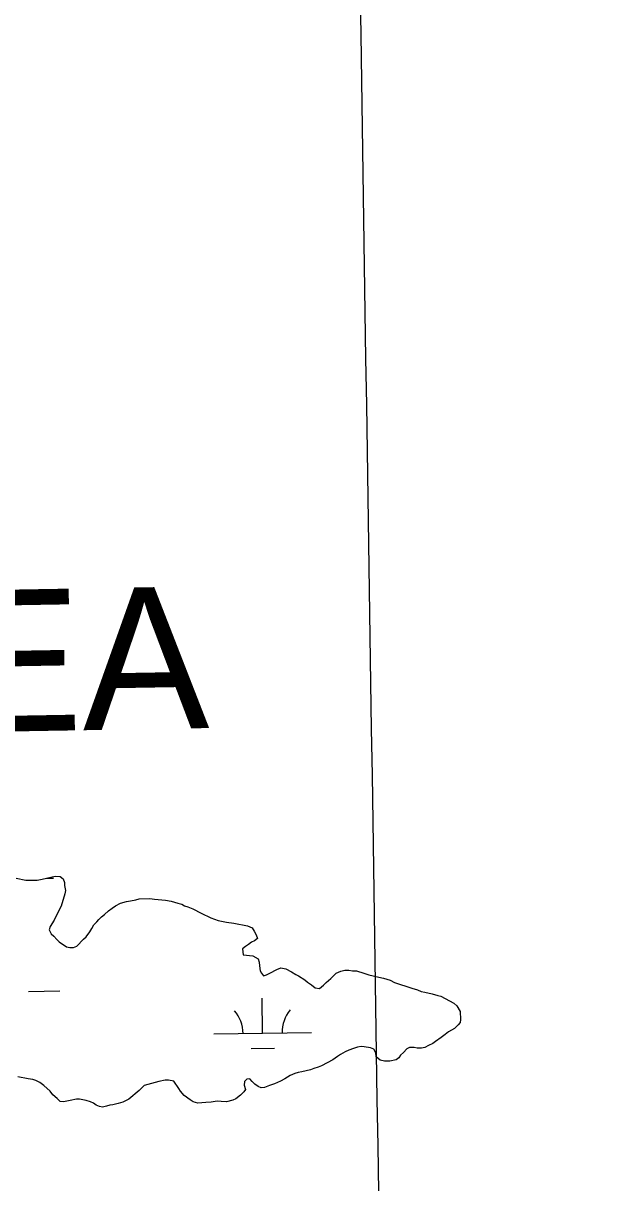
# Model space of a CAD drawing. Extents: x 3807117 to 3845308, y 337856 to 363736.
# Drawn here: x 3837301 to 3837890, y 358410 to 359596 of the extents above; entities that cross this region are included whole.
import ezdxf

# ---------------------------------------------------------------- set-up
doc = ezdxf.new("R2010")
doc.units = 0
for name, color, linetype in [('V-GRID-MAJR', 7, 'Continuous'), ('V-TOPO-GNAM-IDEN', 7, 'Continuous'), ('V-TOPO-SHOR', 7, 'Continuous'), ('V-WETL-SWMP', 7, 'Continuous')]:
    doc.layers.add(name, color=color, linetype=linetype)

msp = doc.modelspace()

# ---------------------------------------------------------------- linework, layer by layer
at = {"layer": 'V-GRID-MAJR'}
msp.add_spline([(3837889.566, 343678.793), (3837797.038, 349736.957), (3837704.481, 355797.04600000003), (3837611.924, 361857.135), (3837611.895, 361859.06200000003)], degree=3, dxfattribs=at)
at = {"layer": 'V-TOPO-SHOR'}
for points in [[(3837293.8540000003, 358721.827), (3837303.645, 358719.71), (3837315.3310000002, 358719.97500000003), (3837320.377, 358720.868), (3837333.559, 358723.895), (3837338.632, 358723.62), (3837341.801, 358721.353), (3837343.058, 358717.484), (3837343.128, 358714.368), (3837344.022, 358709.322), (3837343.322, 358705.798), (3837339.7090000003, 358693.245), (3837336.345, 358686.934), (3837332.626, 358679.055), (3837328.491, 358672.336), (3837327.393, 358669.193), (3837329.437, 358664.952), (3837332.217, 358662.677), (3837335.412, 358659.242), (3837337.802, 358656.957), (3837345.327, 358651.67100000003), (3837348.461, 358650.963), (3837352.356, 358651.05100000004), (3837355.835, 358652.299), (3837362.688, 358659.469), (3837365.362, 358661.868), (3837369.143, 358667.02), (3837371.011, 358670.57), (3837373.269, 358674.129), (3837376.315, 358677.316), (3837378.2090000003, 358679.697), (3837380.8740000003, 358682.485), (3837383.938, 358684.893), (3837388.143, 358688.496), (3837391.977, 358691.311), (3837395.43, 358693.727), (3837400.441, 358696.179), (3837406.6380000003, 358697.878), (3837410.5160000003, 358698.745), (3837415.951, 358699.648), (3837419.431, 358700.896), (3837430.338, 358701.143), (3837435.0300000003, 358700.469), (3837446.352, 358699.556), (3837452.222, 358698.52), (3837458.897, 358696.333), (3837463.208, 358695.261), (3837465.97, 358693.765), (3837469.113, 358692.667), (3837474.2290000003, 358690.444), (3837482.9050000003, 358685.96400000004), (3837492.7490000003, 358681.51), (3837500.221, 358678.561), (3837508.8340000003, 358676.80700000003), (3837516.262, 358675.806), (3837530.355, 358673.007), (3837535.074, 358671.166), (3837537.1010000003, 358667.704), (3837539.137, 358663.853), (3837540.3850000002, 358660.373), (3837537.321, 358657.966), (3837534.24, 358656.337), (3837531.177, 358653.929), (3837528.105, 358651.911), (3837525.041, 358649.503), (3837525.953, 358643.678), (3837535.7260000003, 358642.34), (3837541.25, 358639.348), (3837542.109, 358635.859), (3837542.578, 358632.362), (3837543.082, 358627.30700000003), (3837544.701, 358624.616), (3837546.711, 358621.933), (3837549.801, 358623.172), (3837553.271, 358624.81), (3837560.203, 358628.474), (3837564.453, 358630.129), (3837569.543, 358629.076), (3837575.457, 358626.092), (3837579.8030000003, 358623.462), (3837582.565, 358621.965), (3837588.895, 358617.822), (3837591.674, 358615.54600000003), (3837595.631, 358612.908)], [(3837595.631, 358612.908), (3837599.597, 358609.88), (3837603.9, 358609.197), (3837608.114, 358612.411), (3837610.779, 358615.199), (3837615.365, 358619.2), (3837618.792, 358622.78500000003), (3837621.085, 358624.786), (3837625.715, 358626.83900000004), (3837629.9820000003, 358627.715), (3837633.877, 358627.804), (3837637.79, 358627.113), (3837641.686, 358627.201), (3837649.148, 358624.642), (3837654.248, 358623.19800000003), (3837658.948, 358622.135), (3837664.437, 358620.701), (3837669.5270000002, 358619.647), (3837672.67, 358618.549), (3837676.202, 358617.45900000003), (3837680.54, 358615.219), (3837698.21, 358609.38300000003), (3837704.097, 358607.568), (3837708.028, 358606.098), (3837711.551, 358605.398), (3837718.9960000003, 358603.618), (3837724.883, 358601.803), (3837728.017, 358601.094), (3837741.429, 358593.993), (3837744.217, 358591.328), (3837747.855, 358585.564), (3837748.04, 358577.384), (3837747.721, 358574.259), (3837745.826, 358571.878), (3837742.011, 358568.284), (3837735.8570000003, 358564.637), (3837732.4050000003, 358562.221), (3837728.19, 358559.007), (3837722.435, 358554.98), (3837719.753, 358552.97000000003), (3837715.512, 358550.92600000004), (3837711.661, 358548.89), (3837708.173, 358548.032), (3837703.8880000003, 358547.935), (3837700.754, 358548.643), (3837696.071, 358548.927), (3837693.379, 358547.30700000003), (3837689.953, 358543.722), (3837686.898, 358540.925), (3837685.012, 358538.154), (3837682.33, 358536.145), (3837675.734, 358534.826), (3837670.281, 358534.703), (3837665.97, 358535.77400000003), (3837661.995, 358539.192), (3837661.508, 358543.468), (3837659.481, 358546.93), (3837655.94, 358548.408), (3837649.681, 358549.436), (3837646.556, 358549.755), (3837642.67, 358549.277), (3837638.81, 358547.631), (3837633.781, 358545.958), (3837630.311, 358544.321), (3837625.309, 358541.479), (3837622.236, 358539.461), (3837617.633, 358536.239), (3837606.079, 358530.132), (3837602.608, 358528.494), (3837597.961, 358527.22000000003), (3837594.8710000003, 358525.981), (3837585.9560000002, 358523.83), (3837582.069, 358523.353), (3837578.59, 358522.105), (3837573.96, 358520.05100000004), (3837568.577, 358516.811), (3837563.955, 358514.369), (3837557.784, 358511.501), (3837552.756, 358509.828), (3837547.736, 358507.766), (3837544.23, 358507.686), (3837541.088, 358508.784), (3837537.91, 358511.441), (3837535.1210000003, 358514.106), (3837532.722, 358516.779), (3837529.615, 358516.319), (3837527.3310000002, 358513.929), (3837527.02, 358510.415), (3837528.295, 358505.767), (3837526.4, 358503.386), (3837522.965, 358500.19), (3837518.379, 358496.189), (3837515.289, 358494.95), (3837508.702, 358493.242), (3837503.24, 358493.50800000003), (3837499.336, 358493.809), (3837493.1210000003, 358492.889), (3837487.676, 358492.376), (3837479.505, 358491.80100000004), (3837474.795, 358493.254), (3837471.6350000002, 358495.131)], [(3837471.6350000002, 358495.131), (3837465.686, 358499.673), (3837461.685, 358504.259), (3837460.065, 358506.951), (3837454.8340000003, 358514.237), (3837449.3540000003, 358515.282), (3837446.238, 358515.212), (3837439.642, 358513.893), (3837424.5300000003, 358510.044), (3837419.5810000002, 358504.865), (3837408.8680000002, 358496.049), (3837406.176, 358494.429), (3837402.7060000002, 358492.791), (3837398.058, 358491.517), (3837392.631, 358490.22500000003), (3837389.523, 358489.765), (3837386.035, 358488.906), (3837382.166, 358487.65), (3837379.0330000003, 358488.358), (3837375.492, 358489.837), (3837372.721, 358491.723), (3837369.569, 358493.21), (3837365.2490000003, 358494.672), (3837358.592, 358496.08), (3837355.4760000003, 358496.009), (3837348.88, 358494.691), (3837345.392, 358493.832), (3837342.285, 358493.37200000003), (3837338.77, 358493.683), (3837335.583, 358496.728), (3837331.21, 358500.527), (3837328.404, 358503.971), (3837322.031, 358510.06200000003), (3837318.065, 358513.09), (3837313.736, 358514.941), (3837310.593, 358516.039), (3837305.901, 358516.712), (3837295.3310000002, 358518.811)]]:
    msp.add_lwpolyline(points, dxfattribs=at)
at = {"layer": 'V-WETL-SWMP'}
for p, q in [((3837324.873916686, 358721.90028163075), (3837331.9238866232, 358722.0059056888)), ((3837306.247989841, 358606.1763535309), (3837338.244349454, 358606.65572938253)), ((3837545.7602649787, 358563.3295973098), (3837545.221043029, 358599.32553260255)), ((3837495.765953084, 358562.58057254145), (3837595.754576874, 358564.07862207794)), ((3837533.9927616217, 358547.720573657), (3837557.9900313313, 358548.0801055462))]:
    msp.add_line(p, q, dxfattribs=at)
for points in [[(3837293.8540000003, 358721.827), (3837303.645, 358719.71), (3837315.3310000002, 358719.97500000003), (3837320.377, 358720.868), (3837333.559, 358723.895), (3837338.632, 358723.62), (3837341.801, 358721.353), (3837343.058, 358717.484), (3837343.128, 358714.368), (3837344.022, 358709.322), (3837343.322, 358705.798), (3837339.7090000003, 358693.245), (3837336.345, 358686.934), (3837332.626, 358679.055), (3837328.491, 358672.336), (3837327.393, 358669.193), (3837329.437, 358664.952), (3837332.217, 358662.677), (3837335.412, 358659.242), (3837337.802, 358656.957), (3837345.327, 358651.67100000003), (3837348.461, 358650.963), (3837352.356, 358651.05100000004), (3837355.835, 358652.299), (3837362.688, 358659.469), (3837365.362, 358661.868), (3837369.143, 358667.02), (3837371.011, 358670.57), (3837373.269, 358674.129), (3837376.315, 358677.316), (3837378.2090000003, 358679.697), (3837380.8740000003, 358682.485), (3837383.938, 358684.893), (3837388.143, 358688.496), (3837391.977, 358691.311), (3837395.43, 358693.727), (3837400.441, 358696.179), (3837406.6380000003, 358697.878), (3837410.5160000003, 358698.745), (3837415.951, 358699.648), (3837419.431, 358700.896), (3837430.338, 358701.143), (3837435.0300000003, 358700.469), (3837446.352, 358699.556), (3837452.222, 358698.52), (3837458.897, 358696.333), (3837463.208, 358695.261), (3837465.97, 358693.765), (3837469.113, 358692.667), (3837474.2290000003, 358690.444), (3837482.9050000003, 358685.96400000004), (3837492.7490000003, 358681.51), (3837500.221, 358678.561), (3837508.8340000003, 358676.80700000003), (3837516.262, 358675.806), (3837530.355, 358673.007), (3837535.074, 358671.166), (3837537.1010000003, 358667.704), (3837539.137, 358663.853), (3837540.3850000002, 358660.373), (3837537.321, 358657.966), (3837534.24, 358656.337), (3837531.177, 358653.929), (3837528.105, 358651.911), (3837525.041, 358649.503), (3837525.953, 358643.678), (3837535.7260000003, 358642.34), (3837541.25, 358639.348), (3837542.109, 358635.859), (3837542.578, 358632.362), (3837543.082, 358627.30700000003), (3837544.701, 358624.616), (3837546.711, 358621.933), (3837549.801, 358623.172), (3837553.271, 358624.81), (3837560.203, 358628.474), (3837564.453, 358630.129), (3837569.543, 358629.076), (3837575.457, 358626.092), (3837579.8030000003, 358623.462), (3837582.565, 358621.965), (3837588.895, 358617.822), (3837591.674, 358615.54600000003), (3837595.631, 358612.908)], [(3837595.631, 358612.908), (3837599.597, 358609.88), (3837603.9, 358609.197), (3837608.114, 358612.411), (3837610.779, 358615.199), (3837615.365, 358619.2), (3837618.792, 358622.78500000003), (3837621.085, 358624.786), (3837625.715, 358626.83900000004), (3837629.9820000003, 358627.715), (3837633.877, 358627.804), (3837637.79, 358627.113), (3837641.686, 358627.201), (3837649.148, 358624.642), (3837654.248, 358623.19800000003), (3837658.948, 358622.135), (3837664.437, 358620.701), (3837669.5270000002, 358619.647), (3837672.67, 358618.549), (3837676.202, 358617.45900000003), (3837680.54, 358615.219), (3837698.21, 358609.38300000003), (3837704.097, 358607.568), (3837708.028, 358606.098), (3837711.551, 358605.398), (3837718.9960000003, 358603.618), (3837724.883, 358601.803), (3837728.017, 358601.094), (3837741.429, 358593.993), (3837744.217, 358591.328), (3837747.855, 358585.564), (3837748.04, 358577.384), (3837747.721, 358574.259), (3837745.826, 358571.878), (3837742.011, 358568.284), (3837735.8570000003, 358564.637), (3837732.4050000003, 358562.221), (3837728.19, 358559.007), (3837722.435, 358554.98), (3837719.753, 358552.97000000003), (3837715.512, 358550.92600000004), (3837711.661, 358548.89), (3837708.173, 358548.032), (3837703.8880000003, 358547.935), (3837700.754, 358548.643), (3837696.071, 358548.927), (3837693.379, 358547.30700000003), (3837689.953, 358543.722), (3837686.898, 358540.925), (3837685.012, 358538.154), (3837682.33, 358536.145), (3837675.734, 358534.826), (3837670.281, 358534.703), (3837665.97, 358535.77400000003), (3837661.995, 358539.192), (3837661.508, 358543.468), (3837659.481, 358546.93), (3837655.94, 358548.408), (3837649.681, 358549.436), (3837646.556, 358549.755), (3837642.67, 358549.277), (3837638.81, 358547.631), (3837633.781, 358545.958), (3837630.311, 358544.321), (3837625.309, 358541.479), (3837622.236, 358539.461), (3837617.633, 358536.239), (3837606.079, 358530.132), (3837602.608, 358528.494), (3837597.961, 358527.22000000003), (3837594.8710000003, 358525.981), (3837585.9560000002, 358523.83), (3837582.069, 358523.353), (3837578.59, 358522.105), (3837573.96, 358520.05100000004), (3837568.577, 358516.811), (3837563.955, 358514.369), (3837557.784, 358511.501), (3837552.756, 358509.828), (3837547.736, 358507.766), (3837544.23, 358507.686), (3837541.088, 358508.784), (3837537.91, 358511.441), (3837535.1210000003, 358514.106), (3837532.722, 358516.779), (3837529.615, 358516.319), (3837527.3310000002, 358513.929), (3837527.02, 358510.415), (3837528.295, 358505.767), (3837526.4, 358503.386), (3837522.965, 358500.19), (3837518.379, 358496.189), (3837515.289, 358494.95), (3837508.702, 358493.242), (3837503.24, 358493.50800000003), (3837499.336, 358493.809), (3837493.1210000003, 358492.889), (3837487.676, 358492.376), (3837479.505, 358491.80100000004), (3837474.795, 358493.254), (3837471.6350000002, 358495.131)], [(3837471.6350000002, 358495.131), (3837465.686, 358499.673), (3837461.685, 358504.259), (3837460.065, 358506.951), (3837454.8340000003, 358514.237), (3837449.3540000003, 358515.282), (3837446.238, 358515.212), (3837439.642, 358513.893), (3837424.5300000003, 358510.044), (3837419.5810000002, 358504.865), (3837408.8680000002, 358496.049), (3837406.176, 358494.429), (3837402.7060000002, 358492.791), (3837398.058, 358491.517), (3837392.631, 358490.22500000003), (3837389.523, 358489.765), (3837386.035, 358488.906), (3837382.166, 358487.65), (3837379.0330000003, 358488.358), (3837375.492, 358489.837), (3837372.721, 358491.723), (3837369.569, 358493.21), (3837365.2490000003, 358494.672), (3837358.592, 358496.08), (3837355.4760000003, 358496.009), (3837348.88, 358494.691), (3837345.392, 358493.832), (3837342.285, 358493.37200000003), (3837338.77, 358493.683), (3837335.583, 358496.728), (3837331.21, 358500.527), (3837328.404, 358503.971), (3837322.031, 358510.06200000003), (3837318.065, 358513.09), (3837313.736, 358514.941), (3837310.593, 358516.039), (3837305.901, 358516.712), (3837295.3310000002, 358518.811)]]:
    msp.add_lwpolyline(points, dxfattribs=at)
for centre, radius, start, end in [((3837490.5165016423, 358562.9767803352), 35.24628790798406, 0.08653187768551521, 41.63019021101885), ((3837600.989804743, 358564.63191343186), 35.24628790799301, 140.0865301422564, 181.63018847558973)]:
    msp.add_arc(centre, radius, start, end, dxfattribs=at)

# ---------------------------------------------------------------- texts
at = {"layer": 'V-TOPO-GNAM-IDEN'}
msp.add_text('AREA', height=145.00000200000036, rotation=0.9999999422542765, dxfattribs=at).set_placement((3836963.521741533, 358866.19686733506))

doc.saveas('drawing.dxf')
